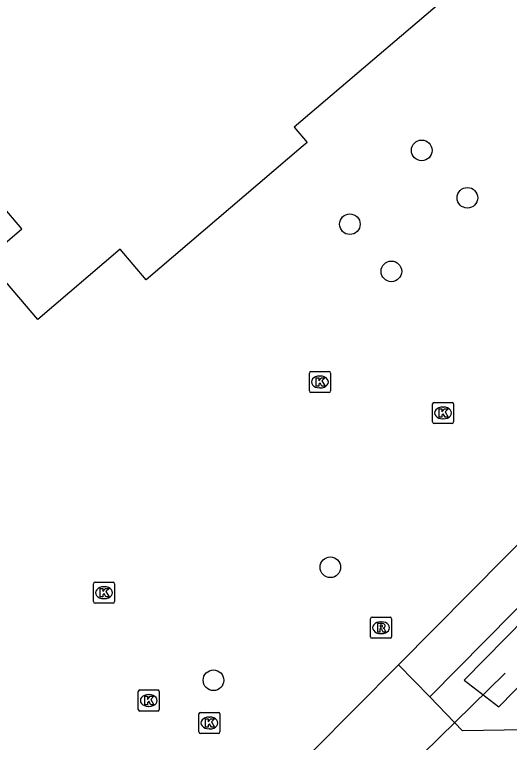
# Model space of a CAD drawing. Extents: x 162186 to 163152, y 385513 to 386513.
# Drawn here: x 163020.29 to 163043.78, y 386342.61 to 386377.16 of the extents above; entities that cross this region are included whole.
import ezdxf

# ---------------------------------------------------------------- set-up
doc = ezdxf.new("R2010")
doc.units = 0
for name, color, linetype in [('IMGEO_Boom', 7, 'Continuous'), ('IMGEO_Duiker', 7, 'Continuous'), ('IMGEO_Groenvoorziening', 7, 'Continuous'), ('IMGEO_Kolk', 7, 'Continuous'), ('IMGEO_Pand', 7, 'Continuous'), ('IMGEO_Rijbaan_lokaal_open', 7, 'Continuous'), ('IMGEO_Rioolput', 7, 'Continuous'), ('IMGEO_Voetpad_open', 7, 'Continuous')]:
    doc.layers.add(name, color=color, linetype=linetype)

msp = doc.modelspace()

# ---------------------------------------------------------------- linework, layer by layer
at = {"layer": 'IMGEO_Boom'}
for centre in [(163039.616, 386370.71), (163041.783, 386368.459), (163036.206, 386367.207), (163038.175, 386364.968), (163035.279, 386350.925), (163029.731, 386345.561)]:
    msp.add_circle(centre, 0.489, dxfattribs=at)
at = {"layer": 'IMGEO_Duiker'}
msp.add_lwpolyline([(163043.578, 386345.892), (163034.949, 386337.45)], dxfattribs=at)
at = {"layer": 'IMGEO_Groenvoorziening'}
msp.add_lwpolyline([(163068.545, 386370.096), (163067.052, 386371.401), (163041.625, 386345.56), (163043.277, 386344.298), (163068.545, 386370.096)], dxfattribs=at)
at = {"layer": 'IMGEO_Kolk'}
for p, q in [((163034.285, 386359.292), (163034.285, 386360.144)), ((163034.36, 386360.218), (163035.212, 386360.218)), ((163034.773, 386359.998), (163034.798, 386359.998)), ((163035.286, 386360.144), (163035.286, 386359.292)), ((163034.796, 386359.438), (163034.771, 386359.438)), ((163035.212, 386359.218), (163034.36, 386359.218)), ((163040.129, 386357.822), (163040.129, 386358.674)), ((163040.204, 386358.748), (163041.056, 386358.748)), ((163041.13, 386358.674), (163041.13, 386357.822)), ((163040.617, 386358.528), (163040.642, 386358.528)), ((163040.64, 386357.968), (163040.615, 386357.968)), ((163041.056, 386357.748), (163040.204, 386357.748)), ((163024.036, 386349.292), (163024.036, 386350.144)), ((163024.111, 386350.218), (163024.963, 386350.218)), ((163024.524, 386349.998), (163024.549, 386349.998)), ((163025.037, 386350.144), (163025.037, 386349.292)), ((163024.547, 386349.438), (163024.522, 386349.438)), ((163024.963, 386349.218), (163024.111, 386349.218)), ((163026.235, 386345.099), (163027.087, 386345.099)), ((163026.16, 386344.173), (163026.16, 386345.025)), ((163026.648, 386344.879), (163026.673, 386344.879)), ((163027.161, 386345.025), (163027.161, 386344.173)), ((163027.087, 386344.099), (163026.235, 386344.099)), ((163026.671, 386344.319), (163026.646, 386344.319)), ((163029.039, 386343.108), (163029.039, 386343.96)), ((163029.114, 386344.034), (163029.966, 386344.034)), ((163029.527, 386343.814), (163029.552, 386343.814)), ((163030.04, 386343.96), (163030.04, 386343.108)), ((163029.966, 386343.034), (163029.114, 386343.034)), ((163029.55, 386343.254), (163029.525, 386343.254))]:
    msp.add_line(p, q, dxfattribs=at)
for points in [[(163034.285, 386359.292), (163034.285, 386360.144)], [(163034.36, 386360.218), (163035.212, 386360.218)], [(163035.286, 386360.144), (163035.286, 386359.292)], [(163034.606, 386359.918), (163034.729, 386359.918), (163034.729, 386359.767), (163034.859, 386359.918), (163035.023, 386359.918), (163034.877, 386359.767), (163035.03, 386359.518), (163034.878, 386359.518), (163034.793, 386359.682), (163034.729, 386359.615), (163034.729, 386359.518), (163034.606, 386359.518), (163034.606, 386359.918)], [(163035.212, 386359.218), (163034.36, 386359.218)], [(163040.129, 386357.822), (163040.129, 386358.674)], [(163040.204, 386358.748), (163041.056, 386358.748)], [(163041.13, 386358.674), (163041.13, 386357.822)], [(163040.45, 386358.448), (163040.573, 386358.448), (163040.573, 386358.297), (163040.703, 386358.448), (163040.867, 386358.448), (163040.721, 386358.297), (163040.874, 386358.048), (163040.722, 386358.048), (163040.637, 386358.212), (163040.573, 386358.145), (163040.573, 386358.048), (163040.45, 386358.048), (163040.45, 386358.448)], [(163041.056, 386357.748), (163040.204, 386357.748)], [(163024.036, 386349.292), (163024.036, 386350.144)], [(163024.111, 386350.218), (163024.963, 386350.218)], [(163024.357, 386349.918), (163024.48, 386349.918), (163024.48, 386349.767), (163024.61, 386349.918), (163024.774, 386349.918), (163024.628, 386349.767), (163024.781, 386349.518), (163024.629, 386349.518), (163024.544, 386349.682), (163024.48, 386349.615), (163024.48, 386349.518), (163024.357, 386349.518), (163024.357, 386349.918)], [(163025.037, 386350.144), (163025.037, 386349.292)], [(163024.963, 386349.218), (163024.111, 386349.218)], [(163026.235, 386345.099), (163027.087, 386345.099)], [(163026.16, 386344.173), (163026.16, 386345.025)], [(163026.481, 386344.799), (163026.604, 386344.799), (163026.604, 386344.648), (163026.734, 386344.799), (163026.898, 386344.799), (163026.752, 386344.648), (163026.905, 386344.399), (163026.753, 386344.399), (163026.668, 386344.563), (163026.604, 386344.496), (163026.604, 386344.399), (163026.481, 386344.399), (163026.481, 386344.799)], [(163027.161, 386345.025), (163027.161, 386344.173)], [(163027.087, 386344.099), (163026.235, 386344.099)], [(163029.039, 386343.108), (163029.039, 386343.96)], [(163029.114, 386344.034), (163029.966, 386344.034)], [(163029.36, 386343.734), (163029.483, 386343.734), (163029.483, 386343.583), (163029.613, 386343.734), (163029.777, 386343.734), (163029.631, 386343.583), (163029.784, 386343.334), (163029.632, 386343.334), (163029.547, 386343.498), (163029.483, 386343.431), (163029.483, 386343.334), (163029.36, 386343.334), (163029.36, 386343.734)], [(163030.04, 386343.96), (163030.04, 386343.108)], [(163029.966, 386343.034), (163029.114, 386343.034)]]:
    msp.add_lwpolyline(points, dxfattribs=at)
for centre, start, end in [((163034.362, 386360.142), 91.552, 178.448), ((163034.362, 386360.142), 91.552, 178.448), ((163035.21, 386360.142), 1.552, 88.448), ((163035.21, 386360.142), 1.552, 88.448), ((163034.362, 386359.294), 181.552, 268.448), ((163034.362, 386359.294), 181.552, 268.448), ((163035.21, 386359.294), 271.552, 358.448), ((163035.21, 386359.294), 271.552, 358.448), ((163040.206, 386358.672), 91.552, 178.448), ((163040.206, 386358.672), 91.552, 178.448), ((163041.054, 386358.672), 1.552, 88.448), ((163041.054, 386358.672), 1.552, 88.448), ((163040.206, 386357.824), 181.552, 268.448), ((163040.206, 386357.824), 181.552, 268.448), ((163041.054, 386357.824), 271.552, 358.448), ((163041.054, 386357.824), 271.552, 358.448), ((163024.113, 386350.142), 91.552, 178.448), ((163024.113, 386350.142), 91.552, 178.448), ((163024.961, 386350.142), 1.552, 88.448), ((163024.961, 386350.142), 1.552, 88.448), ((163024.113, 386349.294), 181.552, 268.448), ((163024.113, 386349.294), 181.552, 268.448), ((163024.961, 386349.294), 271.552, 358.448), ((163024.961, 386349.294), 271.552, 358.448), ((163026.237, 386345.023), 91.552, 178.448), ((163026.237, 386345.023), 91.552, 178.448), ((163027.085, 386345.023), 1.552, 88.448), ((163027.085, 386345.023), 1.552, 88.448), ((163026.237, 386344.175), 181.552, 268.448), ((163026.237, 386344.175), 181.552, 268.448), ((163027.085, 386344.175), 271.552, 358.448), ((163027.085, 386344.175), 271.552, 358.448), ((163029.116, 386343.958), 91.552, 178.448), ((163029.116, 386343.958), 91.552, 178.448), ((163029.964, 386343.958), 1.552, 88.448), ((163029.964, 386343.958), 1.552, 88.448), ((163029.116, 386343.11), 181.552, 268.448), ((163029.116, 386343.11), 181.552, 268.448), ((163029.964, 386343.11), 271.552, 358.448), ((163029.964, 386343.11), 271.552, 358.448)]:
    msp.add_arc(centre, 0.0765, start, end, dxfattribs=at)
for centre, major_axis, ratio, start_param, end_param in [((163034.772, 386359.718), (-0.387, 0.002), 0.722429, 4.712389, 7.853982), ((163034.797, 386359.718), (-0.39, 0.002), 0.717154, 1.570796, 4.712389), ((163040.616, 386358.248), (-0.387, 0.002), 0.722429, 4.712389, 7.853982), ((163040.641, 386358.248), (-0.39, 0.002), 0.717154, 1.570796, 4.712389), ((163024.523, 386349.718), (-0.387, 0.002), 0.722429, 4.712389, 7.853982), ((163024.548, 386349.718), (-0.39, 0.002), 0.717154, 1.570796, 4.712389), ((163026.647, 386344.599), (-0.387, 0.002), 0.722429, 4.712389, 7.853982), ((163026.672, 386344.599), (-0.39, 0.002), 0.717154, 1.570796, 4.712389), ((163029.526, 386343.534), (-0.387, 0.002), 0.722429, 4.712389, 7.853982), ((163029.551, 386343.534), (-0.39, 0.002), 0.717154, 1.570796, 4.712389)]:
    msp.add_ellipse(centre, major_axis=major_axis, ratio=ratio, start_param=start_param, end_param=end_param, dxfattribs=at)
at = {"layer": 'IMGEO_Pand'}
msp.add_lwpolyline([(163042.379, 386379.332), (163033.568, 386371.81), (163034.182, 386371.091), (163033.894, 386370.845), (163026.537, 386364.563), (163025.297, 386366.016), (163021.39, 386362.68), (163018.942, 386365.547), (163020.632, 386366.99), (163018.322, 386369.694), (163014.438, 386366.378), (163016.227, 386364.282), (163009.291, 386358.361), (163006.648, 386361.457), (163004.625, 386359.73), (163000, 386365.147), (162999.238, 386366.04), (163000, 386366.691), (163010.193, 386375.393), (163007.651, 386378.37)], dxfattribs=at)
at = {"layer": 'IMGEO_Rijbaan_lokaal_open'}
for points in [[(163070.431, 386375.563), (163072.838, 386373.044), (163072.686, 386371.708), (163044.528, 386343.208), (163041.558, 386343.165), (163039.995, 386344.771)], [(163038.515, 386346.291), (163034.43, 386342.186)], [(163039.995, 386344.771), (163038.515, 386346.291)]]:
    msp.add_lwpolyline(points, dxfattribs=at)
at = {"layer": 'IMGEO_Rioolput'}
for p, q in [((163037.259, 386348.554), (163038.111, 386348.554)), ((163037.184, 386347.628), (163037.184, 386348.48)), ((163037.672, 386348.334), (163037.697, 386348.334)), ((163038.185, 386348.48), (163038.185, 386347.628)), ((163038.111, 386347.554), (163037.259, 386347.554)), ((163037.695, 386347.774), (163037.67, 386347.774))]:
    msp.add_line(p, q, dxfattribs=at)
for points in [[(163037.259, 386348.554), (163038.111, 386348.554)], [(163037.184, 386347.628), (163037.184, 386348.48)], [(163037.773, 386348.252), (163037.521, 386348.254), (163037.521, 386347.854)], [(163038.185, 386348.48), (163038.185, 386347.628)], [(163037.521, 386347.854), (163037.645, 386347.854), (163037.645, 386348.016), (163037.656, 386348.016)], [(163037.699, 386348.173), (163037.645, 386348.173), (163037.645, 386348.092)], [(163037.645, 386348.092), (163037.697, 386348.092)], [(163037.703, 386347.987), (163037.774, 386347.854), (163037.914, 386347.854), (163037.849, 386347.98)], [(163038.111, 386347.554), (163037.259, 386347.554)]]:
    msp.add_lwpolyline(points, dxfattribs=at)
for centre, radius, start, end in [((163037.261, 386348.478), 0.0765, 91.552, 178.448), ((163037.261, 386348.478), 0.0765, 91.552, 178.448), ((163038.109, 386348.478), 0.0765, 1.552, 88.448), ((163038.109, 386348.478), 0.0765, 1.552, 88.448), ((163037.772, 386348.142), 0.109, 350.3612, 89.416), ((163037.655, 386347.963), 0.0533, 26.0293, 88.6989), ((163037.681, 386348.281), 0.19, 274.7715, 282.9687), ((163037.705, 386348.077), 0.0964, 77.0061, 93.1865), ((163037.719, 386348.134), 0.0378, 276.6634, 79.6772), ((163037.77, 386348.142), 0.112, 277.5842, 350.9817), ((163037.754, 386347.927), 0.108, 29.5134, 73.7905), ((163037.261, 386347.63), 0.0765, 181.552, 268.448), ((163037.261, 386347.63), 0.0765, 181.552, 268.448), ((163038.109, 386347.63), 0.0765, 271.552, 358.448), ((163038.109, 386347.63), 0.0765, 271.552, 358.448)]:
    msp.add_arc(centre, radius, start, end, dxfattribs=at)
for centre, major_axis, ratio, start_param, end_param in [((163037.671, 386348.054), (-0.387, 0.002), 0.722429, 4.712389, 7.853982), ((163037.696, 386348.054), (-0.39, 0.002), 0.717154, 1.570796, 4.712389)]:
    msp.add_ellipse(centre, major_axis=major_axis, ratio=ratio, start_param=start_param, end_param=end_param, dxfattribs=at)
at = {"layer": 'IMGEO_Voetpad_open'}
for points in [[(163038.515, 386346.291), (163069, 386377.06)], [(163039.995, 386344.771), (163070.431, 386375.563)]]:
    msp.add_lwpolyline(points, dxfattribs=at)

doc.saveas('drawing.dxf')
